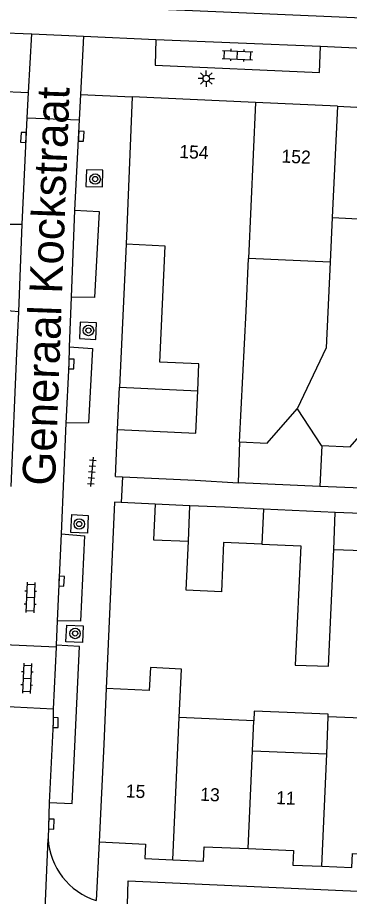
# Model space of a CAD drawing. Extents: x 132994 to 136000, y 393499 to 395512.
# Drawn here: x 133404.7 to 133430.1, y 395334.7 to 395401.8 of the extents above; entities that cross this region are included whole.
import ezdxf

# ---------------------------------------------------------------- set-up
doc = ezdxf.new("R2010")
doc.units = 0
for name, color, linetype in [('gg-afsc-erfafscheiding', 7, 'Continuous'), ('gg-afsc-hekwerk', 7, 'Continuous'), ('gg-afsc-muur', 7, 'Continuous'), ('gg-anno-huisnummerreeks BGT', 7, 'Continuous'), ('gg-anno-openbare ruimte label', 7, 'Continuous'), ('gg-bbg-bijgebouw', 7, 'Continuous'), ('gg-bbg-gedigitaliseerde bebouwing', 7, 'Continuous'), ('gg-bbg-gedigitaliseerde bebouwing onder overbouw', 7, 'Continuous'), ('gg-bbg-gedigitaliseerde bijgebouw', 7, 'Continuous'), ('gg-bbg-gedigitaliseerde overbouw', 7, 'Continuous'), ('gg-bbg-hoofdgebouw', 7, 'Continuous'), ('gg-bbg-luifel en loopbrug', 7, 'Continuous'), ('gg-bbg-pand overbouw', 7, 'Continuous'), ('gg-bbg-tussenscheiding', 7, 'Continuous'), ('gg-knt-verharding', 7, 'Continuous'), ('gg-knt-verharding nz', 7, 'Continuous'), ('gt-grn-weggrens', 7, 'Continuous'), ('gt-symb-boom', 7, 'Continuous'), ('gt-symb-klinker verharding', 7, 'Continuous'), ('gt-symb-kolk', 7, 'Continuous'), ('gt-symb-lichtmast', 7, 'Continuous'), ('gt-symb-tegel verharding', 7, 'Continuous')]:
    doc.layers.add(name, color=color, linetype=linetype)

# ---------------------------------------------------------------- blocks, each defined once
blk = doc.blocks.new('gt0-LMAST')
at = {"layer": 'gt-symb-lichtmast'}
for p, q in [((-0.182, 0.173), (-0.447, 0.438)), ((-0.005, 0.246), (-0.005, 0.621)), ((0.172, 0.173), (0.437, 0.438)), ((-0.255, -0.004), (-0.63, -0.004)), ((-0.182, -0.181), (-0.447, -0.446)), ((-0.005, -0.254), (-0.005, -0.629)), ((0.437, -0.446), (0.172, -0.181)), ((0.245, -0.004), (0.62, -0.004))]:
    blk.add_line(p, q, dxfattribs=at)
blk.add_circle((-0.005, -0.004), 0.25, dxfattribs=at)
blk = doc.blocks.new('gt0-KL1')
at = {"layer": 'gt-symb-klinker verharding'}
for p, q in [((-1.15, 0.3), (1.15, 0.3)), ((-1, -0.3), (-1, 0.3)), ((-0.5, 0.3), (-0.5, 0.45)), ((0, -0.3), (0, 0.3)), ((0.5, 0.3), (0.5, 0.45)), ((1, -0.3), (1, 0.3)), ((-1.15, -0.3), (1.15, -0.3)), ((-0.5, -0.45), (-0.5, -0.3)), ((0.5, -0.45), (0.5, -0.3))]:
    blk.add_line(p, q, dxfattribs=at)
blk = doc.blocks.new('gt0-KOLK')
at = {"layer": 'gt-symb-kolk'}
blk.add_lwpolyline([(0, 0), (0.375, 0), (0.375, 0.4), (-0.375, 0.4), (-0.375, 0), (0, 0)], dxfattribs=at)
blk = doc.blocks.new('gt0-BOOM')
at = {"layer": 'gt-symb-boom'}
for radius in [0.4, 0.2]:
    blk.add_circle((0, 0), radius, dxfattribs=at)
blk = doc.blocks.new('gt0-TEG1')
at = {"layer": 'gt-symb-tegel verharding'}
for p, q in [((-1.125, 0), (1.125, 0)), ((-0.9, -0.25), (-0.9, 0.25)), ((-0.45, -0.25), (-0.45, 0.25)), ((0, -0.25), (0, 0.25)), ((0.45, -0.25), (0.45, 0.25)), ((0.9, -0.25), (0.9, 0.25))]:
    blk.add_line(p, q, dxfattribs=at)

msp = doc.modelspace()

# ---------------------------------------------------------------- linework, layer by layer
at = {"layer": 'gg-afsc-erfafscheiding'}
msp.add_lwpolyline([(133428.63, 395383.148), (133428.329, 395376.607), (133426.095, 395371.951)], dxfattribs=at)
at = {"layer": 'gg-afsc-hekwerk'}
msp.add_line((133412.749, 395366.765), (133412.663, 395364.787), dxfattribs=at)
at = {"layer": 'gg-afsc-muur'}
for p, q in [((133413.04, 395384.53), (133412.514, 395373.604)), ((133415.258, 395364.667), (133412.663, 395364.787))]:
    msp.add_line(p, q, dxfattribs=at)
msp.add_lwpolyline([(133412.663, 395364.787), (133412.133, 395364.812), (133411.507, 395350.58)], dxfattribs=at)
at = {"layer": 'gg-bbg-bijgebouw'}
for p, q in [((133415.258, 395364.667), (133415.116, 395361.95)), ((133417.909, 395364.546), (133415.258, 395364.667)), ((133420.559, 395364.424), (133417.909, 395364.546))]:
    msp.add_line(p, q, dxfattribs=at)
at = {"layer": 'gg-bbg-gedigitaliseerde bebouwing'}
for p, q in [((133428.788, 395386.573), (133428.63, 395383.148)), ((133428.63, 395383.148), (133422.375, 395383.436)), ((133411.507, 395350.58), (133411.32, 395346.33)), ((133422.786, 395348.096), (133417.092, 395348.351)), ((133422.684, 395345.818), (133422.786, 395348.096)), ((133428.356, 395345.579), (133428.475, 395348.407)), ((133422.684, 395345.818), (133428.356, 395345.579))]:
    msp.add_line(p, q, dxfattribs=at)
for points in [[(133421.684, 395369.418), (133422.193, 395379.412), (133422.375, 395383.436)], [(133418.504, 395373.332), (133418.595, 395375.387), (133415.608, 395375.521)], [(133412.368, 395370.367), (133418.362, 395370.102), (133418.504, 395373.332)], [(133412.749, 395366.765), (133418.3, 395366.509), (133421.6, 395366.289)], [(133417.092, 395348.351), (133417.259, 395352.069), (133414.88, 395352.176), (133414.802, 395350.432), (133411.507, 395350.58)], [(133434.153, 395347.71), (133434.169, 395348.174), (133428.475, 395348.407)]]:
    msp.add_lwpolyline(points, dxfattribs=at)
at = {"layer": 'gg-bbg-gedigitaliseerde bebouwing onder overbouw'}
msp.add_line((133429.18, 395395.08), (133428.788, 395386.573), dxfattribs=at)
at = {"layer": 'gg-bbg-gedigitaliseerde bijgebouw'}
for p, q in [((133427.843, 395366.018), (133421.6, 395366.289)), ((133435.508, 395365.686), (133427.843, 395366.018)), ((133423.528, 395364.287), (133420.559, 395364.424)), ((133429.002, 395364.039), (133423.528, 395364.287)), ((133431.941, 395363.907), (133429.002, 395364.039)), ((133415.116, 395361.95), (133417.789, 395361.843))]:
    msp.add_line(p, q, dxfattribs=at)
for points in [[(133421.684, 395369.418), (133423.796, 395369.326), (133426.095, 395371.951)], [(133426.095, 395371.951), (133427.931, 395369.147), (133427.987, 395369.145)], [(133427.987, 395369.145), (133430.158, 395369.051), (133432.457, 395371.676), (133434.272, 395368.872), (133435.649, 395368.813)], [(133428.906, 395361.205), (133431.846, 395361.105), (133431.941, 395363.907)], [(133423.404, 395361.6), (133420.463, 395361.736), (133420.329, 395357.978), (133417.617, 395358.103), (133417.789, 395361.843)], [(133423.404, 395361.6), (133426.37, 395361.475), (133425.95, 395352.353), (133428.495, 395352.275), (133428.906, 395361.205)]]:
    msp.add_lwpolyline(points, dxfattribs=at)
at = {"layer": 'gg-bbg-gedigitaliseerde overbouw'}
msp.add_line((133428.788, 395386.573), (133431.298, 395386.453), dxfattribs=at)
at = {"layer": 'gg-bbg-hoofdgebouw'}
for p, q in [((133413.5, 395395.79), (133413.04, 395384.53)), ((133422.914, 395395.364), (133413.5, 395395.79)), ((133429.18, 395395.08), (133422.914, 395395.364)), ((133412.21, 395366.79), (133412.368, 395370.367)), ((133412.21, 395366.79), (133412.749, 395366.765)), ((133411.32, 395346.33), (133410.96, 395338.85))]:
    msp.add_line(p, q, dxfattribs=at)
for points in [[(133415.608, 395375.521), (133416.014, 395384.389), (133413.04, 395384.53)], [(133410.96, 395338.85), (133414.5, 395338.69), (133414.45, 395337.59), (133416.605, 395337.494)], [(133416.605, 395337.494), (133418.95, 395337.39), (133419, 395338.49), (133422.348, 395338.343)], [(133422.348, 395338.343), (133425.83, 395338.19), (133425.78, 395337.09), (133427.993, 395336.992)], [(133427.993, 395336.992), (133430.29, 395336.89), (133430.34, 395337.98), (133433.736, 395337.831)]]:
    msp.add_lwpolyline(points, dxfattribs=at)
at = {"layer": 'gg-bbg-luifel en loopbrug'}
for p, q in [((133412.368, 395370.367), (133412.514, 395373.604)), ((133412.514, 395373.604), (133418.504, 395373.332))]:
    msp.add_line(p, q, dxfattribs=at)
msp.add_lwpolyline([(133428.475, 395348.407), (133428.483, 395348.606), (133422.816, 395348.838), (133422.786, 395348.096)], dxfattribs=at)
at = {"layer": 'gg-bbg-pand overbouw'}
msp.add_line((133429.18, 395395.08), (133431.69, 395394.96), dxfattribs=at)
at = {"layer": 'gg-bbg-tussenscheiding'}
for p, q in [((133422.914, 395395.364), (133422.375, 395383.436)), ((133421.684, 395369.418), (133421.6, 395366.289)), ((133427.987, 395369.145), (133427.843, 395366.018)), ((133417.789, 395361.843), (133417.909, 395364.546)), ((133423.528, 395364.287), (133423.404, 395361.6)), ((133428.906, 395361.205), (133429.002, 395364.039)), ((133416.605, 395337.494), (133417.092, 395348.351)), ((133422.348, 395338.343), (133422.684, 395345.818)), ((133427.993, 395336.992), (133428.356, 395345.579))]:
    msp.add_line(p, q, dxfattribs=at)
at = {"layer": 'gg-knt-verharding'}
for p, q in [((133400.455, 395400.844), (133405.813, 395400.603)), ((133405.813, 395400.603), (133409.784, 395400.425)), ((133409.784, 395400.425), (133415.309, 395400.177)), ((133415.309, 395400.177), (133427.886, 395399.652)), ((133427.886, 395399.652), (133433.173, 395399.411)), ((133405.08, 395386.051), (133405.473, 395394.196)), ((133405.473, 395394.196), (133409.446, 395394.038)), ((133409.446, 395394.038), (133409.08, 395387.138)), ((133408.828, 395380.492), (133408.675, 395376.678)), ((133408.418, 395370.853), (133408.054, 395362.391)), ((133407.748, 395355.743), (133407.674, 395353.901)), ((133407.677, 395353.738), (133403.697, 395353.921)), ((133407.674, 395353.901), (133407.677, 395353.738)), ((133407.458, 395349.009), (133403.478, 395349.196)), ((133407.155, 395341.86), (133407.065, 395339.093))]:
    msp.add_line(p, q, dxfattribs=at)
for points in [[(133415.309, 395400.177), (133415.242, 395398.221), (133427.797, 395397.651), (133427.886, 395399.652)], [(133409.959, 395388.953), (133411.213, 395388.919), (133411.26, 395390.185), (133410.006, 395390.219), (133409.959, 395388.953)], [(133409.08, 395387.138), (133410.957, 395387.018), (133410.62, 395380.462), (133408.828, 395380.492)], [(133404.838, 395379.359), (133403.042, 395379.509), (133403.309, 395386.06), (133405.08, 395386.051)], [(133404.252, 395366.028), (133404.674, 395376.204), (133404.838, 395379.359)], [(133410.726, 395377.257), (133410.778, 395378.533), (133409.522, 395378.579), (133409.466, 395377.324), (133410.726, 395377.257)], [(133408.675, 395376.678), (133410.463, 395376.561), (133410.163, 395370.871), (133408.418, 395370.853)], [(133410.072, 395362.437), (133408.801, 395362.506), (133408.879, 395363.866), (133410.132, 395363.798), (133410.072, 395362.437)], [(133408.054, 395362.391), (133409.846, 395362.258), (133409.549, 395355.726), (133407.748, 395355.743)], [(133409.694, 395354.102), (133408.431, 395354.145), (133408.498, 395355.412), (133409.749, 395355.359), (133409.694, 395354.102)], [(133407.155, 395341.86), (133408.907, 395341.801), (133409.465, 395353.792), (133407.674, 395353.901)], [(133413.122, 395334.083), (133413.195, 395335.893), (133448.841, 395334.283), (133448.757, 395332.453)]]:
    msp.add_lwpolyline(points, dxfattribs=at)
msp.add_arc((133412.371, 395339.432), 5.316, 183.65095, 252.0822, dxfattribs=at)
at = {"layer": 'gg-knt-verharding nz'}
for p, q in [((133409.08, 395387.138), (133408.828, 395380.492)), ((133404.838, 395379.359), (133405.08, 395386.051)), ((133408.054, 395362.391), (133407.748, 395355.743)), ((133407.677, 395353.738), (133407.458, 395349.009))]:
    msp.add_line(p, q, dxfattribs=at)
for points in [[(133522.413, 395397.967), (133521.053, 395398.035), (133506.877, 395398.605), (133475.73, 395399.919), (133462.927, 395400.426), (133417.504, 395402.377), (133387.341, 395403.649), (133356.692, 395404.903)], [(133408.675, 395376.678), (133408.644, 395375.379), (133408.418, 395370.853)], [(133407.458, 395349.009), (133407.443, 395347.981), (133407.155, 395341.86)]]:
    msp.add_lwpolyline(points, dxfattribs=at)
at = {"layer": 'gt-grn-weggrens'}
for p, q in [((133405.575, 395396.119), (133405.813, 395400.603)), ((133409.784, 395400.425), (133409.548, 395395.967)), ((133401.51, 395396.29), (133405.575, 395396.119)), ((133405.473, 395394.196), (133405.575, 395396.119)), ((133409.548, 395395.967), (133409.446, 395394.038)), ((133409.548, 395395.967), (133413.5, 395395.79)), ((133406.55, 395326.706), (133407.065, 395339.093)), ((133410.96, 395338.85), (133410.735, 395334.373))]:
    msp.add_line(p, q, dxfattribs=at)

# ---------------------------------------------------------------- block references
at = {"layer": 'gt-symb-boom'}
for p in [(133410.661, 395389.509), (133410.15, 395377.94), (133409.447, 395363.15), (133409.129, 395354.784)]:
    msp.add_blockref('gt0-BOOM', p, dxfattribs=at)
at = {"layer": 'gt-symb-klinker verharding'}
for p, rotation in [((133421.54, 395398.976), -2.579147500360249), ((133405.716, 395357.534), -92.46466335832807), ((133405.451, 395351.362), -92.46466335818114)]:
    msp.add_blockref('gt0-KL1', p, dxfattribs=dict(at, rotation=rotation))
at = {"layer": 'gt-symb-kolk'}
for p, rotation in [((133405.382, 395392.683), 87.42085250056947), ((133409.399, 395392.789), -92.1783688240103), ((133408.644, 395375.379), -91.3748347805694), ((133407.895, 395358.789), -92.52190794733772), ((133407.443, 395347.981), -90.8593722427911), ((133407.107, 395340.221), -91.66111204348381)]:
    msp.add_blockref('gt0-KOLK', p, dxfattribs=dict(at, rotation=rotation))
at = {"layer": 'gt-symb-lichtmast'}
msp.add_blockref('gt0-LMAST', (133419.161, 395397.196), dxfattribs=at)
at = {"layer": 'gt-symb-tegel verharding', "rotation": -94.87788086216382}
msp.add_blockref('gt0-TEG1', (133410.404, 395367.132), dxfattribs=at)

# ---------------------------------------------------------------- texts
at = {"layer": 'gg-anno-huisnummerreeks BGT'}
for s, rotation, p in [('154', 357.4, (133417.08, 395391.124)), ('152', 357.4, (133424.887, 395390.771)), ('15', 357.4, (133412.99, 395342.262)), ('13', 357.5, (133418.679, 395342.007)), ('11', 357.5, (133424.48, 395341.752))]:
    msp.add_text(s, height=1, rotation=rotation, dxfattribs=at).set_placement(p)
at = {"layer": 'gg-anno-openbare ruimte label'}
msp.add_text('Generaal Kockstraat', height=2.5, rotation=87.9, dxfattribs=at).set_placement((133407.591, 395366.045))

doc.saveas('drawing.dxf')
